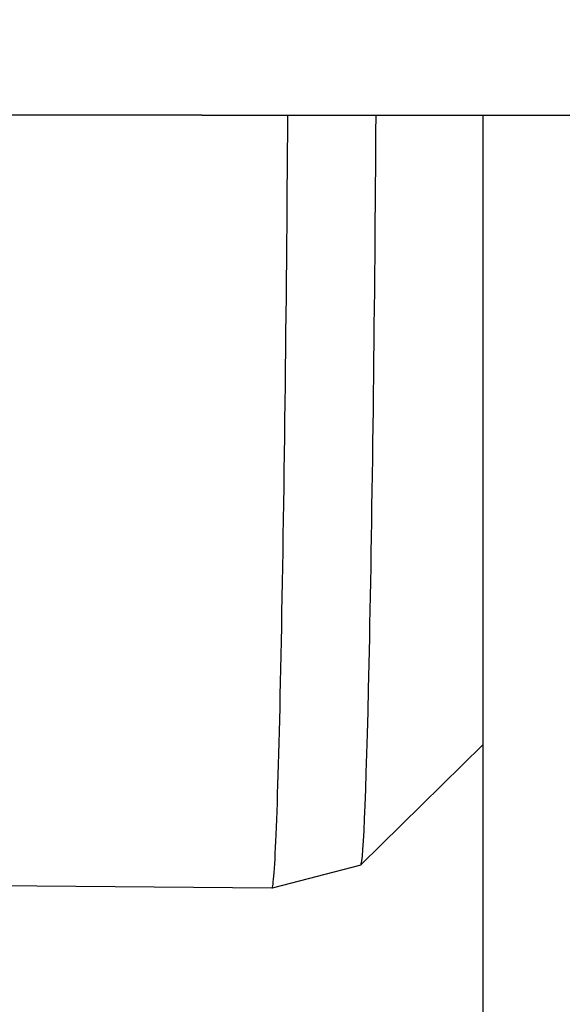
# Model space of a CAD drawing. Header units: inches. Extents: x 24 to 1128, y -94 to 748.
# Tile 388 of 573: x 391.86 to 393.12, y 505.3 to 507.57. Entities that reach past the tile are written whole.
import ezdxf

# ---------------------------------------------------------------- set-up
doc = ezdxf.new("R2010")
doc.units = ezdxf.units.IN
doc.header["$LTSCALE"] = 32
doc.header["$MEASUREMENT"] = 0
doc.layers.add('Dimension (ANSI)', color=7, linetype='Continuous', lineweight=25)
doc.layers.add('Visible (ANSI)', color=7, linetype='Continuous', lineweight=30)
doc.styles.add('Note Text (ANSI)', font='tahoma.ttf')
doc.dimstyles.new('Architectural (ANSI)', dxfattribs={"dimscale": 32, "dimtxt": 0.125, "dimasz": 0.098425, "dimexe": 0.125, "dimexo": 0.0625, "dimgap": 0.031496, "dimtad": 0, "dimtih": 1, "dimtoh": 1, "dimdec": 4, "dimrnd": 1e-08, "dimzin": 3, "dimdsep": 46, "dimlunit": 4, "dimtxsty": 'Note Text (ANSI)', "dimcen": 0.09, "dimdle": 0.393701, "dimclrd": 256, "dimclre": 256, "dimclrt": 256, "dimadec": 0, "dimazin": 3, "dimtfac": 0.96, "dimtofl": 0, "dimtmove": 0, "dimatfit": 3, "dimfxl": 1, "dimfrac": 2, "dimtolj": 1, "dimtzin": 12, "dimlwd": -1, "dimlwe": -1, "dimarcsym": 0})

# ---------------------------------------------------------------- blocks, each defined once
blk = doc.blocks.new('*D22')
at = {"layer": 'Defpoints', "color": 0, "transparency": 16777216}
for p in [(438.4799, 699.4105), (351.8568, 463.849), (472.3834, 463.849)]:
    blk.add_point(p, dxfattribs=at)
at = {"layer": 'Dimension (ANSI)', "transparency": 16777216}
for p, q in [((436.4799, 699.4105), (347.8568, 699.4105)), ((351.8568, 696.2609), (351.8568, 597.1628)), ((351.8568, 466.9986), (351.8568, 590.0967)), ((470.3834, 463.849), (347.8568, 463.849))]:
    blk.add_line(p, q, dxfattribs=at)
for points in [[(351.3319, 696.2609), (352.3817, 696.2609), (351.8568, 699.4105)], [(351.3319, 466.9986), (352.3817, 466.9986), (351.8568, 463.849)]]:
    blk.add_solid(points, dxfattribs=at)
at = {"layer": 'Dimension (ANSI)', "transparency": 16777216, "insert": (338.7084, 596.1549), "char_height": 4, "attachment_point": 1, "style": 'Note Text (ANSI)'}
blk.add_mtext('\\A1;19\'-7 9/16"', dxfattribs=at)

msp = doc.modelspace()

# ---------------------------------------------------------------- linework, layer by layer
at = {"layer": 'Visible (ANSI)'}
for p, q in [((392.2853, 507.34902), (391.21704, 507.34902)), ((392.2853, 507.34902), (393.85717, 507.34902)), ((392.93492, 507.34902), (392.93492, 504.34902)), ((392.93492, 505.89533), (392.65304, 505.6179)), ((392.65282, 505.61776), (392.44768, 505.56455)), ((392.44759, 505.56454), (390.44393, 505.58067))]:
    msp.add_line(p, q, dxfattribs=at)
for centre, major_axis, start_param, end_param in [((392.46026, 507.13732), (-0.01266, -1.57278), 0, 1.7059181), ((392.66496, 507.13567), (-0.01222, -1.51793), 0.0038204, 1.7119251)]:
    msp.add_ellipse(centre, major_axis=major_axis, ratio=0.0142565, start_param=start_param, end_param=end_param, dxfattribs=at)

# ---------------------------------------------------------------- dimensions: what is measured, and where the dimension line sits
at = {"layer": 'Dimension (ANSI)'}
dim = msp.add_linear_dim(base=(351.85681, 463.84902), p1=(438.47989, 699.41052), p2=(472.38339, 463.84902), angle=270, dimstyle='Architectural (ANSI)', override={"dimgap": 0.031496, "dimdec": 4, "dimlfac": 1, "dimtol": 0, "dimlim": 0, "dimtp": 0, "dimtm": 0, "dimtdec": 2, "dimatfit": 1}, dxfattribs=at)
dim.commit()
dim.dimension.update_dxf_attribs({"geometry": '*D22', "text_midpoint": (351.85681, 593.62977), "dimtype": 160})

doc.saveas('drawing.dxf')
